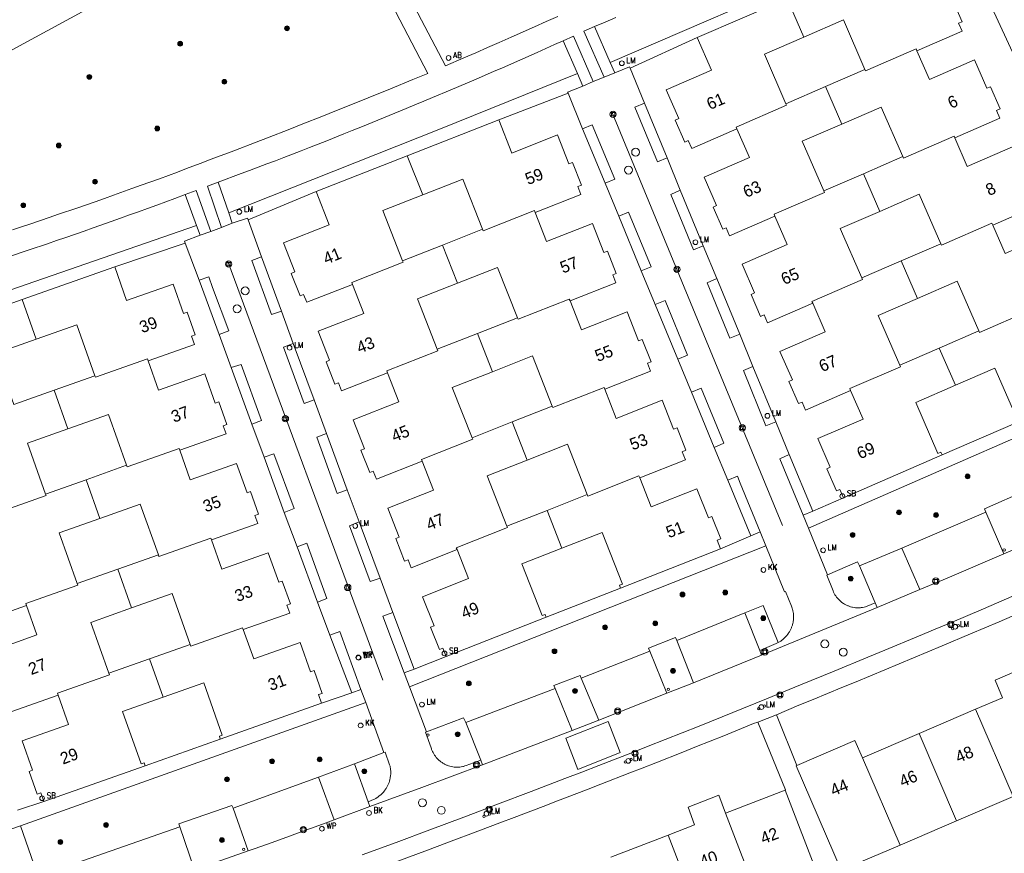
# Model space of a CAD drawing. Header units: metres. Extents: x 138165 to 154469, y 480134 to 494189.
# Tile 575 of 656: x 146407 to 146510, y 487174 to 487262. Entities that reach past the tile are written whole.
import ezdxf

# ---------------------------------------------------------------- set-up
doc = ezdxf.new("R2010")
doc.units = ezdxf.units.M
doc.header["$LTSCALE"] = 0.001
doc.header["$MEASUREMENT"] = 0
for name, color, linetype, lineweight in [('Level 5', 7, 'Continuous', 0), ('TOP-L-topo objecten punt', 7, 'Continuous', 0), ('TOP-L-topo objecten vlak', 7, 'Continuous', 0), ('TOP-L-verharding molgoot', 7, 'Continuous', 0), ('TOP-T-topo huisnummering naamgeving', 7, 'Continuous', 0)]:
    doc.layers.add(name, color=color, linetype=linetype, lineweight=lineweight)
doc.styles.add('Style-INTL_ISO', font='INTL_ISO.shx')
doc.styles.add('Style-STANDARD', font='STANDARD.shx')

# ---------------------------------------------------------------- blocks, each defined once
blk = doc.blocks.new('24')
at = {"layer": 'TOP-L-topo objecten punt', "color": 7, "linetype": 'Continuous', "lineweight": 0}
for radius in [0.025, 0.0182, 0.0115, 0.005]:
    blk.add_circle((0, 0), radius, dxfattribs=at)
blk = doc.blocks.new('72')
at = {"layer": 'TOP-L-topo objecten punt', "color": 7, "linetype": 'Continuous', "lineweight": 0}
blk.add_circle((0, 0), 0.025, dxfattribs=at)
at = {"layer": 'TOP-L-topo objecten punt', "color": 7, "linetype": 'Continuous', "lineweight": 0, "style": 'Style-STANDARD'}
blk.add_text('BK', height=0.06, dxfattribs=at).set_placement((0.0483, 0))
blk = doc.blocks.new('39')
at = {"layer": 'TOP-L-topo objecten punt', "color": 7, "linetype": 'Continuous', "lineweight": 0}
for p, q in [((0.0175, 0.0175), (-0.0175, 0.0175)), ((-0.0175, 0.0175), (-0.0175, -0.0175)), ((0.0175, 0.0175), (0.0175, -0.0175)), ((0.0175, -0.0175), (-0.0175, -0.0175))]:
    blk.add_line(p, q, dxfattribs=at)
blk.add_circle((0, 0), 0.0332, dxfattribs=at)
blk = doc.blocks.new('73')
at = {"layer": 'TOP-L-topo objecten punt', "color": 7, "linetype": 'Continuous', "lineweight": 0}
blk.add_circle((0, 0), 0.025, dxfattribs=at)
at = {"layer": 'TOP-L-topo objecten punt', "color": 7, "linetype": 'Continuous', "lineweight": 0, "style": 'Style-STANDARD'}
blk.add_text('WP', height=0.06, dxfattribs=at).set_placement((0.0483, 0))
blk = doc.blocks.new('*U13')
at = {"layer": 'Level 5', "color": 7, "linetype": 'Continuous', "lineweight": 0}
blk.add_circle((0, 0), 0.0415, dxfattribs=at)
blk = doc.blocks.new('150')
at = {"layer": 'Level 5', "color": 7, "linetype": 'Continuous', "lineweight": 0}
blk.add_blockref('*U13', (0, 0), dxfattribs=at)
blk = doc.blocks.new('16')
at = {"layer": 'TOP-L-topo objecten punt', "color": 7, "linetype": 'Continuous', "lineweight": 0}
blk.add_circle((0, 0), 0.025, dxfattribs=at)
at = {"layer": 'TOP-L-topo objecten punt', "color": 7, "linetype": 'Continuous', "lineweight": 0, "style": 'Style-STANDARD'}
blk.add_text('LM', height=0.06, dxfattribs=at).set_placement((0.0483, 0))
blk = doc.blocks.new('10')
at = {"layer": 'TOP-L-topo objecten punt', "linetype": 'Continuous', "lineweight": 0}
blk.add_circle((0, 0), 0.0125, dxfattribs=at)
blk = doc.blocks.new('119')
at = {"layer": 'TOP-L-topo objecten punt', "color": 7, "linetype": 'Continuous', "lineweight": 0}
blk.add_circle((0, 0), 0.025, dxfattribs=at)
at = {"layer": 'TOP-L-topo objecten punt', "color": 7, "linetype": 'Continuous', "lineweight": 0, "style": 'Style-STANDARD'}
blk.add_text('KK', height=0.06, dxfattribs=at).set_placement((0.0483, 0))
blk = doc.blocks.new('11')
at = {"layer": 'TOP-L-topo objecten punt', "color": 7, "linetype": 'Continuous', "lineweight": 0}
blk.add_circle((0, 0), 0.025, dxfattribs=at)
at = {"layer": 'TOP-L-topo objecten punt', "color": 7, "linetype": 'Continuous', "lineweight": 0, "style": 'Style-STANDARD'}
blk.add_text('AB', height=0.06, dxfattribs=at).set_placement((0.0483, 0))
blk = doc.blocks.new('175')
at = {"layer": 'TOP-L-topo objecten punt', "color": 7, "linetype": 'Continuous', "lineweight": 0}
blk.add_circle((0, 0), 0.025, dxfattribs=at)
at = {"layer": 'TOP-L-topo objecten punt', "color": 7, "linetype": 'Continuous', "lineweight": 0, "style": 'Style-STANDARD'}
blk.add_text('SB', height=0.06, dxfattribs=at).set_placement((0.0483, 0))

msp = doc.modelspace()

# ---------------------------------------------------------------- linework, layer by layer
at = {"layer": 'TOP-L-topo objecten vlak', "flags": 128}
for points in [[(146392.15, 487256.12), (146436.34, 487280.33), (146438.44, 487276.21), (146394.29, 487252.23), (146392.15, 487256.12)], [(146436.42, 487281.01), (146449.47, 487255.95), (146447.9, 487255.31), (146445.56, 487254.35), (146443.21, 487253.39), (146440.86, 487252.45), (146439.69, 487251.98), (146438.51, 487251.51), (146436.15, 487250.58), (146434.98, 487250.11), (146432.61, 487249.19), (146431.43, 487248.74), (146429.07, 487247.83), (146426.7, 487246.93), (146425.52, 487246.48), (146424.11, 487245.95), (146423.15, 487245.59), (146421.24, 487244.89), (146419.32, 487244.19), (146418.35, 487243.84), (146416.43, 487243.16), (146415.46, 487242.81), (146414.5, 487242.47), (146412.57, 487241.8), (146410.64, 487241.14), (146409.67, 487240.81), (146407.73, 487240.15), (146406.76, 487239.83), (146405.79, 487239.51)], [(146504.14, 487272.54), (146491.63, 487267.05), (146468.66, 487257.12)], [(146504.73, 487271.35), (146504.85, 487271.42), (146513.38, 487252.98), (146514.74, 487249.96), (146521.88, 487234.75), (146526.2, 487225.59)], [(146463.16, 487261.96), (146461.93, 487261.41), (146460.7, 487260.86), (146458.23, 487259.77), (146456.99, 487259.22), (146455.76, 487258.68), (146454.52, 487258.14), (146453.28, 487257.6), (146451.33, 487256.76), (146445.16, 487268.55)], [(146500.91, 487258.35), (146505.66, 487260.42), (146505.3, 487261.24), (146505.67, 487261.4), (146504.66, 487263.73), (146504.29, 487263.57), (146502.99, 487266.58), (146498.24, 487264.51), (146496.74, 487267.96)], [(146487.27, 487263.85), (146477.81, 487259.73)], [(146487.27, 487263.85), (146489.03, 487259.79)], [(146467.01, 487260.91), (146468.11, 487261.37), (146469.24, 487261.84)], [(146489.03, 487259.79), (146493.19, 487261.6), (146495.45, 487256.39)], [(146468.03, 487255.57), (146465.9, 487260.4), (146467.01, 487260.91)], [(146468.66, 487257.12), (146467.01, 487260.91)], [(146463.71, 487259.4), (146464.8, 487259.9), (146466.88, 487255.1)], [(146477.81, 487259.73), (146470.76, 487256.51)], [(146477.81, 487259.73), (146479.31, 487256.29), (146474.55, 487254.22), (146475.86, 487251.22), (146475.49, 487251.06), (146476.51, 487248.73), (146476.87, 487248.89), (146477.23, 487248.06), (146481.98, 487250.12)], [(146487.14, 487252.78), (146484.88, 487257.99), (146489.03, 487259.79)], [(146427.42, 487244.53), (146429.83, 487245.42), (146430.73, 487245.76), (146431.64, 487246.1), (146432.54, 487246.44), (146433.44, 487246.78), (146434.34, 487247.13), (146436.14, 487247.83), (146437.04, 487248.18), (146438.84, 487248.88), (146440.63, 487249.6), (146441.53, 487249.96), (146442.42, 487250.32), (146444.21, 487251.05), (146445.99, 487251.79), (146447.2, 487252.28), (146448.12, 487252.66), (146449.05, 487253.04), (146449.97, 487253.42), (146451.81, 487254.2), (146452.73, 487254.59), (146454.57, 487255.37), (146456.4, 487256.16), (146457.32, 487256.56), (146459.15, 487257.36), (146460.98, 487258.17), (146462.8, 487258.99), (146463.71, 487259.4)], [(146463.71, 487259.4), (146465.22, 487255.94)], [(146500.91, 487258.35), (146500.83, 487258.54), (146495.52, 487256.23), (146495.45, 487256.39)], [(146504.9, 487249.18), (146509.65, 487251.24), (146509.29, 487252.07), (146509.66, 487252.23), (146508.64, 487254.56), (146508.28, 487254.4), (146506.97, 487257.41), (146502.22, 487255.34), (146500.91, 487258.35)], [(146469.14, 487256.03), (146468.66, 487257.12)], [(146470.76, 487256.51), (146470.7, 487256.66), (146469.14, 487256.03)], [(146472.27, 487252.84), (146470.76, 487256.51)], [(146465.22, 487255.94), (146450.64, 487250.08), (146428.54, 487241.3)], [(146465.22, 487255.94), (146465.77, 487254.64)], [(146468.03, 487255.57), (146466.88, 487255.1)], [(146469.14, 487256.03), (146468.03, 487255.57)], [(146495.45, 487256.39), (146491.3, 487254.59)], [(146465.77, 487254.64), (146464.18, 487253.99), (146464.22, 487253.87)], [(146466.88, 487255.1), (146465.77, 487254.64)], [(146491.3, 487254.59), (146487.14, 487252.78)], [(146493.02, 487250.62), (146491.3, 487254.59)], [(146464.22, 487253.87), (146456.94, 487251.09)], [(146464.22, 487253.87), (146465.76, 487250.14)], [(146474.64, 487247.09), (146473.62, 487246.65), (146471.25, 487252.4), (146472.27, 487252.84)], [(146472.27, 487252.84), (146474.64, 487247.09)], [(146487.14, 487252.78), (146487.21, 487252.62), (146481.9, 487250.32), (146481.98, 487250.12)], [(146493.02, 487250.62), (146497.17, 487252.43), (146499.44, 487247.22)], [(146456.94, 487251.09), (146447.32, 487247.31)], [(146460.77, 487241.34), (146465.58, 487243.23), (146465.25, 487244.07), (146465.63, 487244.22), (146464.7, 487246.58), (146464.32, 487246.44), (146463.12, 487249.49), (146458.3, 487247.59), (146456.94, 487251.09)], [(146465.76, 487250.14), (146466.77, 487250.56), (146469.16, 487244.84), (146468.13, 487244.4)], [(146491.13, 487243.61), (146488.86, 487248.82), (146493.02, 487250.62)], [(146468.13, 487244.4), (146465.76, 487250.14)], [(146481.98, 487250.12), (146483.29, 487247.12), (146478.54, 487245.05), (146479.85, 487242.05), (146479.48, 487241.89), (146480.49, 487239.56), (146480.86, 487239.72), (146481.22, 487238.89), (146485.97, 487240.95)], [(146504.9, 487249.18), (146504.82, 487249.37), (146499.51, 487247.06), (146499.44, 487247.22)], [(146508.89, 487240.01), (146513.64, 487242.07), (146513.28, 487242.9), (146513.64, 487243.06), (146512.63, 487245.39), (146512.26, 487245.23), (146510.96, 487248.24), (146506.21, 487246.17), (146504.9, 487249.18)], [(146447.32, 487247.31), (146437.72, 487243.53)], [(146448.94, 487243.19), (146447.32, 487247.31)], [(146476.03, 487243.67), (146474.64, 487247.09)], [(146499.44, 487247.22), (146495.28, 487245.41)], [(146495.28, 487245.41), (146491.13, 487243.61)], [(146495.28, 487245.41), (146497.01, 487241.45)], [(146427.77, 487239.77), (146426.31, 487244.09), (146427.42, 487244.53)], [(146428.54, 487241.3), (146427.42, 487244.53)], [(146448.94, 487243.19), (146453.16, 487244.85), (146455.24, 487239.57)], [(146468.13, 487244.4), (146469.55, 487240.95)], [(146405.62, 487236.75), (146406.59, 487237.07), (146407.55, 487237.4), (146409.48, 487238.05), (146410.44, 487238.38), (146411.4, 487238.71), (146413.32, 487239.37), (146414.27, 487239.71), (146416.19, 487240.38), (146417.15, 487240.72), (146418.1, 487241.07), (146419.06, 487241.41), (146420.01, 487241.76), (146420.97, 487242.11), (146422.87, 487242.81), (146423.97, 487243.22)], [(146423.97, 487243.22), (146425.11, 487243.63), (146426.65, 487239.34)], [(146423.97, 487243.22), (146425.14, 487239.98)], [(146437.72, 487243.53), (146430.58, 487240.57)], [(146437.72, 487243.53), (146439.1, 487240.03), (146434.28, 487238.13), (146435.48, 487235.08), (146435.11, 487234.93), (146436.04, 487232.57), (146436.41, 487232.72), (146436.74, 487231.88), (146441.56, 487233.77)], [(146446.81, 487236.25), (146444.73, 487241.53), (146448.94, 487243.19)], [(146478.45, 487237.82), (146477.42, 487237.41), (146475.03, 487243.23), (146476.03, 487243.67)], [(146476.03, 487243.67), (146478.45, 487237.82)], [(146485.97, 487240.95), (146485.89, 487241.15), (146491.2, 487243.45), (146491.13, 487243.61)], [(146497.01, 487241.45), (146501.16, 487243.26), (146503.42, 487238.05)], [(146428.91, 487240.2), (146428.54, 487241.3)], [(146460.77, 487241.34), (146460.69, 487241.53), (146455.3, 487239.41), (146455.24, 487239.57)], [(146464.43, 487232.03), (146469.25, 487233.93), (146468.92, 487234.77), (146469.29, 487234.92), (146468.36, 487237.28), (146467.99, 487237.13), (146466.79, 487240.18), (146461.97, 487238.28), (146460.77, 487241.34)], [(146469.55, 487240.95), (146470.57, 487241.36), (146472.96, 487235.6), (146471.92, 487235.2)], [(146471.92, 487235.2), (146469.55, 487240.95)], [(146485.97, 487240.95), (146487.28, 487237.95), (146482.53, 487235.88), (146483.83, 487232.88), (146483.47, 487232.72), (146484.48, 487230.39), (146484.85, 487230.55), (146485.2, 487229.72), (146489.95, 487231.78)], [(146495.11, 487234.44), (146492.85, 487239.65), (146497.01, 487241.45)], [(146425.14, 487239.98), (146404.61, 487232.83), (146397.28, 487230.25), (146388.12, 487227.44)], [(146425.14, 487239.98), (146425.54, 487238.93)], [(146427.77, 487239.77), (146428.91, 487240.2)], [(146430.58, 487240.57), (146430.52, 487240.74), (146428.91, 487240.2)], [(146431.99, 487236.68), (146430.58, 487240.57)], [(146503.42, 487238.05), (146503.49, 487237.89), (146508.8, 487240.2), (146508.89, 487240.01)], [(146512.87, 487230.84), (146517.62, 487232.9), (146517.26, 487233.73), (146517.63, 487233.89), (146516.62, 487236.22), (146516.25, 487236.06), (146514.94, 487239.07), (146510.19, 487237), (146508.89, 487240.01)], [(146425.54, 487238.93), (146423.9, 487238.31), (146423.96, 487238.12)], [(146426.65, 487239.34), (146425.54, 487238.93)], [(146426.65, 487239.34), (146427.77, 487239.77)], [(146455.24, 487239.57), (146451.02, 487237.91)], [(146423.96, 487238.12), (146416.55, 487235.61)], [(146423.96, 487238.12), (146425.42, 487234.21)], [(146451.02, 487237.91), (146446.81, 487236.25)], [(146452.61, 487233.89), (146451.02, 487237.91)], [(146479.87, 487234.38), (146478.45, 487237.82)], [(146503.42, 487238.05), (146499.27, 487236.24)], [(146434.07, 487230.96), (146433.04, 487230.6), (146430.97, 487236.29), (146431.99, 487236.68)], [(146431.99, 487236.68), (146434.07, 487230.96)], [(146446.81, 487236.25), (146446.87, 487236.09), (146441.48, 487233.97), (146441.56, 487233.77)], [(146499.27, 487236.24), (146495.11, 487234.44)], [(146499.27, 487236.24), (146500.99, 487232.28)], [(146416.55, 487235.61), (146406.82, 487232.16)], [(146420.05, 487225.73), (146424.93, 487227.46), (146424.63, 487228.31), (146425, 487228.45), (146424.15, 487230.84), (146423.78, 487230.71), (146422.68, 487233.79), (146417.8, 487232.07), (146416.55, 487235.61)], [(146452.61, 487233.89), (146456.82, 487235.55), (146458.9, 487230.26)], [(146471.92, 487235.2), (146473.38, 487231.66)], [(146425.42, 487234.21), (146426.45, 487234.57), (146426.83, 487233.44), (146428.56, 487228.87), (146427.53, 487228.48)], [(146427.53, 487228.48), (146425.42, 487234.21)], [(146441.56, 487233.77), (146442.76, 487230.72), (146437.94, 487228.83), (146439.14, 487225.78), (146438.77, 487225.63), (146439.7, 487223.27), (146440.07, 487223.41), (146440.4, 487222.57), (146445.22, 487224.47)], [(146450.47, 487226.94), (146448.39, 487232.23), (146452.61, 487233.89)], [(146482.28, 487228.54), (146481.24, 487228.11), (146478.84, 487233.94), (146479.87, 487234.38)], [(146479.87, 487234.38), (146482.28, 487228.54)], [(146495.11, 487234.44), (146495.18, 487234.28), (146489.87, 487231.97), (146489.95, 487231.78)], [(146500.99, 487232.28), (146505.15, 487234.09), (146507.41, 487228.88)], [(146406.82, 487232.16), (146397.09, 487228.72)], [(146408.29, 487228), (146406.82, 487232.16)], [(146464.43, 487232.03), (146464.35, 487232.22), (146458.96, 487230.1), (146458.9, 487230.26)], [(146468.09, 487222.73), (146472.91, 487224.62), (146472.58, 487225.47), (146472.95, 487225.61), (146472.02, 487227.97), (146471.65, 487227.83), (146470.45, 487230.88), (146465.63, 487228.98), (146464.43, 487232.03)], [(146473.38, 487231.66), (146474.42, 487232.06), (146476.78, 487226.31), (146475.77, 487225.89)], [(146475.77, 487225.89), (146473.38, 487231.66)], [(146489.95, 487231.78), (146491.26, 487228.77), (146486.51, 487226.71), (146487.82, 487223.71), (146487.45, 487223.54), (146488.46, 487221.22), (146488.83, 487221.37), (146489.19, 487220.55), (146493.94, 487222.61)], [(146499.1, 487225.27), (146496.84, 487230.48), (146500.99, 487232.28)], [(146435.32, 487227.54), (146434.07, 487230.96)], [(146507.41, 487228.88), (146507.48, 487228.72), (146512.79, 487231.03), (146512.87, 487230.84)], [(146408.29, 487228), (146412.56, 487229.51), (146414.46, 487224.16)], [(146458.9, 487230.26), (146454.69, 487228.6)], [(146427.53, 487228.48), (146428.81, 487225.01)], [(146454.69, 487228.6), (146450.47, 487226.94)], [(146456.27, 487224.58), (146454.69, 487228.6)], [(146483.67, 487225.13), (146482.28, 487228.54)], [(146507.41, 487228.88), (146503.26, 487227.07)], [(146405.92, 487221.13), (146404.02, 487226.48), (146408.29, 487228)], [(146437.52, 487221.62), (146436.47, 487221.25), (146434.31, 487227.17), (146435.32, 487227.54)], [(146435.32, 487227.54), (146437.52, 487221.62)], [(146445.22, 487224.47), (146445.15, 487224.66), (146450.53, 487226.79), (146450.47, 487226.94)], [(146503.26, 487227.07), (146499.1, 487225.27)], [(146504.96, 487223.15), (146503.26, 487227.07)], [(146420.05, 487225.73), (146419.98, 487225.92), (146414.52, 487223.99), (146414.46, 487224.16)], [(146423.38, 487216.31), (146428.27, 487218.03), (146427.96, 487218.89), (146428.34, 487219.02), (146427.49, 487221.41), (146427.12, 487221.28), (146426.02, 487224.37), (146421.14, 487222.64), (146420.05, 487225.73)], [(146456.27, 487224.58), (146460.48, 487226.24), (146462.57, 487220.96)], [(146475.77, 487225.89), (146477.2, 487222.44)], [(146428.81, 487225.01), (146429.83, 487225.33), (146432, 487219.46), (146430.95, 487219.07)], [(146430.95, 487219.07), (146428.81, 487225.01)], [(146445.22, 487224.47), (146446.42, 487221.42), (146441.61, 487219.52), (146442.8, 487216.47), (146442.43, 487216.33), (146443.36, 487213.96), (146443.73, 487214.11), (146444.07, 487213.27), (146448.89, 487215.16)], [(146454.14, 487217.64), (146452.05, 487222.92), (146456.27, 487224.58)], [(146486.06, 487219.32), (146485.04, 487218.9), (146482.66, 487224.7), (146483.67, 487225.13)], [(146483.67, 487225.13), (146486.06, 487219.32)], [(146526.7, 487224.4), (146489.52, 487208.12)], [(146499.1, 487225.27), (146499.17, 487225.11), (146493.86, 487222.8), (146493.94, 487222.61)], [(146504.96, 487223.15), (146509.11, 487224.95), (146511.44, 487219.6), (146511.14, 487219.46), (146511.27, 487219.17)], [(146414.46, 487224.16), (146410.19, 487222.64)], [(146410.19, 487222.64), (146405.92, 487221.13)], [(146410.19, 487222.64), (146411.63, 487218.57)], [(146468.09, 487222.73), (146468.02, 487222.92), (146462.63, 487220.8), (146462.57, 487220.96)], [(146471.76, 487213.42), (146476.58, 487215.32), (146476.24, 487216.16), (146476.62, 487216.31), (146475.69, 487218.67), (146475.31, 487218.52), (146474.11, 487221.57), (146469.29, 487219.67), (146468.09, 487222.73)], [(146477.2, 487222.44), (146478.22, 487222.86), (146480.6, 487217.05), (146479.59, 487216.62)], [(146479.59, 487216.62), (146477.2, 487222.44)], [(146493.94, 487222.61), (146495.25, 487219.6), (146490.5, 487217.54), (146491.8, 487214.53), (146491.44, 487214.37), (146492.45, 487212.04), (146492.82, 487212.2), (146493.2, 487211.32)], [(146503.56, 487215.82), (146503.44, 487216.12), (146503.13, 487215.98), (146500.81, 487221.34), (146504.96, 487223.15)], [(146438.82, 487218.07), (146437.52, 487221.62)], [(146462.57, 487220.96), (146458.35, 487219.3)], [(146411.63, 487218.57), (146415.9, 487220.08), (146417.8, 487214.73)], [(146458.35, 487219.3), (146454.14, 487217.64)], [(146458.35, 487219.3), (146459.93, 487215.28)], [(146487.48, 487215.86), (146486.06, 487219.32)], [(146503.56, 487215.82), (146511.27, 487219.17)], [(146409.26, 487211.7), (146407.36, 487217.06), (146411.63, 487218.57)], [(146430.95, 487219.07), (146432.26, 487215.58)], [(146441, 487212.15), (146439.95, 487211.77), (146437.79, 487217.68), (146438.82, 487218.07)], [(146438.82, 487218.07), (146441, 487212.15)], [(146454.14, 487217.64), (146454.2, 487217.48), (146448.81, 487215.36), (146448.89, 487215.16)], [(146417.8, 487214.73), (146417.86, 487214.57), (146423.31, 487216.5), (146423.38, 487216.31)], [(146426.72, 487206.88), (146431.61, 487208.61), (146431.3, 487209.46), (146431.68, 487209.59), (146430.83, 487211.99), (146430.46, 487211.85), (146429.36, 487214.94), (146424.48, 487213.21), (146423.38, 487216.31)], [(146459.93, 487215.28), (146464.15, 487216.94), (146466.23, 487211.65)], [(146479.59, 487216.62), (146481.02, 487213.18)], [(146432.26, 487215.58), (146433.28, 487215.93), (146435.41, 487210.18), (146434.38, 487209.77)], [(146434.38, 487209.77), (146432.26, 487215.58)], [(146448.89, 487215.16), (146450.09, 487212.11), (146445.27, 487210.22), (146446.47, 487207.17), (146446.1, 487207.02), (146447.03, 487204.66), (146447.4, 487204.8), (146447.73, 487203.96), (146452.55, 487205.86)], [(146457.8, 487208.33), (146455.72, 487213.62), (146459.93, 487215.28)], [(146488.96, 487209.48), (146486.49, 487215.43), (146487.48, 487215.86)], [(146487.48, 487215.86), (146489.96, 487209.9)], [(146493.2, 487211.32), (146503.56, 487215.82)], [(146417.8, 487214.73), (146413.53, 487213.22)], [(146413.53, 487213.22), (146409.26, 487211.7)], [(146413.53, 487213.22), (146414.97, 487209.15)], [(146471.76, 487213.42), (146471.68, 487213.61), (146466.29, 487211.49), (146466.23, 487211.65)], [(146480.26, 487205.96), (146479.91, 487206.85), (146480.28, 487207), (146479.35, 487209.36), (146478.98, 487209.22), (146477.78, 487212.27), (146472.96, 487210.37), (146471.76, 487213.42)], [(146481.02, 487213.18), (146482.05, 487213.6), (146482.33, 487212.84), (146484.42, 487207.74)], [(146483.43, 487207.32), (146481.02, 487213.18)], [(146442.26, 487208.77), (146441, 487212.15)], [(146512.65, 487211.75), (146512.46, 487212.1), (146508.03, 487210.16), (146508.16, 487209.81)], [(146403.93, 487209.41), (146403.86, 487209.61), (146409.32, 487211.54), (146409.26, 487211.7)], [(146466.23, 487211.65), (146462.01, 487209.99)], [(146489.96, 487209.9), (146493.2, 487211.32)], [(146414.97, 487209.15), (146419.24, 487210.66), (146421.14, 487205.3)], [(146462.01, 487209.99), (146457.8, 487208.33)], [(146462.01, 487209.99), (146463.58, 487206.01)], [(146488.96, 487209.48), (146489.96, 487209.9)], [(146403.93, 487209.41), (146405.02, 487206.32), (146400.14, 487204.59), (146401.24, 487201.5), (146400.86, 487201.37), (146401.71, 487198.97), (146402.08, 487199.11), (146402.39, 487198.26), (146407.27, 487199.99)], [(146412.6, 487202.28), (146410.7, 487207.63), (146414.97, 487209.15)], [(146434.38, 487209.77), (146435.73, 487206.16)], [(146489.52, 487208.12), (146488.96, 487209.48)], [(146508.16, 487209.81), (146499.31, 487206.03)], [(146510.04, 487205.41), (146508.16, 487209.81)], [(146444.45, 487202.87), (146443.42, 487202.49), (146441.23, 487208.36), (146442.26, 487208.77)], [(146442.26, 487208.77), (146444.45, 487202.87)], [(146457.8, 487208.33), (146457.86, 487208.18), (146452.47, 487206.06), (146452.55, 487205.86)], [(146483.43, 487207.32), (146484.42, 487207.74)], [(146484.42, 487207.74), (146485.03, 487206.26)], [(146491.52, 487203.22), (146489.52, 487208.12)], [(146426.72, 487206.88), (146426.65, 487207.07), (146421.2, 487205.14), (146421.14, 487205.3)], [(146430.06, 487197.45), (146434.95, 487199.18), (146434.64, 487200.03), (146435.02, 487200.17), (146434.17, 487202.56), (146433.8, 487202.43), (146432.7, 487205.52), (146427.82, 487203.79), (146426.72, 487206.88)], [(146463.58, 487206.01), (146467.8, 487207.67), (146469.94, 487202.24), (146469.63, 487202.12), (146469.75, 487201.82)], [(146480.26, 487205.96), (146483.43, 487207.32)], [(146514.61, 487207.39), (146510.04, 487205.41)], [(146435.73, 487206.16), (146436.76, 487206.55), (146438.86, 487200.72), (146437.89, 487200.34)], [(146437.89, 487200.34), (146435.73, 487206.16)], [(146485.03, 487206.26), (146447.56, 487191.41)], [(146452.55, 487205.86), (146453.75, 487202.81), (146448.93, 487200.91), (146450.13, 487197.86), (146449.76, 487197.72), (146450.69, 487195.35), (146451.06, 487195.5), (146451.42, 487194.6)], [(146461.93, 487198.74), (146461.81, 487199.04), (146461.51, 487198.92), (146459.37, 487204.35), (146463.58, 487206.01)], [(146469.75, 487201.82), (146480.26, 487205.96)], [(146485.03, 487206.26), (146486.97, 487201.41), (146487.08, 487201.47), (146487.73, 487199.9), (146487.8, 487199.71), (146487.84, 487199.56), (146487.86, 487199.48), (146487.88, 487199.4), (146487.89, 487199.32), (146487.91, 487199.25), (146487.92, 487199.17), (146487.92, 487199.09), (146487.93, 487199.01), (146487.94, 487198.93), (146487.94, 487198.85), (146487.94, 487198.78), (146487.94, 487198.7), (146487.93, 487198.62), (146487.92, 487198.46), (146487.9, 487198.31), (146487.89, 487198.23), (146487.86, 487198.08), (146487.84, 487198), (146487.82, 487197.92), (146487.77, 487197.78), (146487.74, 487197.7), (146487.71, 487197.63), (146487.65, 487197.48), (146487.58, 487197.34), (146487.54, 487197.28), (146487.5, 487197.21), (146487.46, 487197.14), (146487.42, 487197.07), (146487.33, 487196.95), (146487.23, 487196.82), (146487.18, 487196.76), (146487.07, 487196.65), (146486.96, 487196.54), (146486.84, 487196.43), (146486.78, 487196.38), (146486.72, 487196.34), (146486.59, 487196.24), (146486.46, 487196.16), (146486.39, 487196.12), (146486.32, 487196.08)], [(146499.31, 487206.03), (146494.87, 487204.14)], [(146501.23, 487201.65), (146499.31, 487206.03)], [(146421.14, 487205.3), (146416.87, 487203.79)], [(146510.04, 487205.41), (146504.11, 487202.87), (146501.23, 487201.65)], [(146416.87, 487203.79), (146412.6, 487202.28)], [(146416.87, 487203.79), (146418.31, 487199.72)], [(146491.52, 487203.22), (146494.67, 487204.58), (146494.87, 487204.14)], [(146494.87, 487204.14), (146496.52, 487200.25)], [(146445.79, 487199.26), (146444.45, 487202.87)], [(146496.52, 487200.25), (146495.69, 487199.91), (146495.57, 487199.86), (146495.49, 487199.84), (146495.35, 487199.81), (146495.2, 487199.78), (146495.05, 487199.76), (146494.98, 487199.75), (146494.82, 487199.74), (146494.67, 487199.74), (146494.52, 487199.75), (146494.45, 487199.75), (146494.3, 487199.77), (146494.15, 487199.8), (146494.08, 487199.82), (146493.93, 487199.85), (146493.86, 487199.88), (146493.71, 487199.93), (146493.64, 487199.96), (146493.58, 487199.98), (146493.44, 487200.05), (146493.31, 487200.12), (146493.18, 487200.2), (146493.11, 487200.24), (146492.99, 487200.33), (146492.88, 487200.43), (146492.76, 487200.53), (146492.66, 487200.64), (146492.56, 487200.75), (146492.46, 487200.87), (146492.42, 487200.93), (146492.38, 487200.99), (146492.29, 487201.12), (146492.22, 487201.25), (146492.15, 487201.38), (146492.09, 487201.52), (146491.45, 487203.18), (146491.52, 487203.22)], [(146407.27, 487199.99), (146407.2, 487200.18), (146412.66, 487202.12), (146412.6, 487202.28)], [(146461.93, 487198.74), (146469.75, 487201.82)], [(146501.23, 487201.65), (146496.72, 487199.77)], [(146418.31, 487199.72), (146422.58, 487201.23), (146424.48, 487195.88)], [(146442.57, 487173.74), (146446.13, 487175.06), (146449.69, 487176.39), (146453.25, 487177.72), (146455.02, 487178.39), (146456.8, 487179.07), (146460.35, 487180.41), (146463.9, 487181.77), (146465.67, 487182.45), (146467.45, 487183.14), (146470.99, 487184.51), (146472.65, 487185.17), (146476.21, 487186.59), (146478, 487187.3), (146481.55, 487188.74), (146485.11, 487190.18), (146486.89, 487190.9), (146488.66, 487191.63), (146492.21, 487193.08), (146495.76, 487194.54), (146497.53, 487195.28), (146501.08, 487196.75), (146502.85, 487197.49), (146504.61, 487198.23), (146507.66, 487199.54), (146511.15, 487201.04)], [(146407.27, 487199.99), (146408.36, 487196.9), (146403.48, 487195.16), (146404.58, 487192.08), (146404.2, 487191.94), (146405.05, 487189.55), (146405.42, 487189.68), (146405.73, 487188.83), (146410.61, 487190.56)], [(146415.94, 487192.85), (146414.04, 487198.21), (146418.31, 487199.72)], [(146437.89, 487200.34), (146439.18, 487196.86)], [(146486.32, 487196.08), (146484.74, 487199.99), (146482.8, 487199.2)], [(146484.57, 487194.76), (146490.78, 487197.3), (146496.72, 487199.77)], [(146486.16, 487188.49), (146488.49, 487189.49), (146490, 487190.1), (146491.51, 487190.72), (146493.02, 487191.34), (146494.53, 487191.96), (146496.04, 487192.59), (146497.54, 487193.21), (146500.55, 487194.47), (146503.56, 487195.73), (146506.56, 487197), (146508.07, 487197.64), (146509.57, 487198.28), (146513.1, 487199.79)], [(146496.72, 487199.77), (146496.52, 487200.25)], [(146446.99, 487192.91), (146444.76, 487198.86), (146445.79, 487199.26)], [(146445.79, 487199.26), (146448.03, 487193.3)], [(146451.42, 487194.6), (146461.93, 487198.74)], [(146482.8, 487199.2), (146475.65, 487196.31)], [(146484.38, 487195.25), (146482.8, 487199.2)], [(146424.48, 487195.88), (146424.54, 487195.72), (146429.99, 487197.65), (146430.06, 487197.45)], [(146438.3, 487189.7), (146437.98, 487190.61), (146438.36, 487190.74), (146437.51, 487193.14), (146437.14, 487193), (146436.04, 487196.09), (146431.16, 487194.36), (146430.06, 487197.45)], [(146439.18, 487196.86), (146440.23, 487197.23), (146442.44, 487191.16)], [(146441.47, 487190.81), (146439.18, 487196.86)], [(146472.81, 487195.17), (146472.68, 487195.51), (146475.51, 487196.62), (146475.65, 487196.31)], [(146424.48, 487195.88), (146420.21, 487194.36)], [(146475.65, 487196.31), (146477.4, 487191.86)], [(146486.32, 487196.08), (146486.18, 487196.01), (146486.11, 487195.98), (146484.38, 487195.25)], [(146420.21, 487194.36), (146415.94, 487192.85)], [(146420.21, 487194.36), (146421.64, 487190.33)], [(146448.03, 487193.3), (146451.42, 487194.6)], [(146472.81, 487195.17), (146465.62, 487192.34)], [(146474.63, 487190.76), (146472.81, 487195.17)], [(146484.57, 487194.76), (146477.4, 487191.86)], [(146484.38, 487195.25), (146484.57, 487194.76)], [(146448.03, 487193.3), (146446.99, 487192.91)], [(146513.03, 487191.61), (146512.3, 487193.48), (146509.14, 487192.11), (146509.93, 487190.28), (146507.08, 487189.06)], [(146415.94, 487192.85), (146416, 487192.69), (146410.54, 487190.76), (146410.61, 487190.56)], [(146447.56, 487191.41), (146446.99, 487192.91)], [(146462.86, 487191.24), (146462.73, 487191.55), (146465.49, 487192.62), (146465.62, 487192.34)], [(146465.62, 487192.34), (146467.45, 487187.93)], [(146421.64, 487190.33), (146425.91, 487191.84), (146427.86, 487186.34), (146427.55, 487186.23), (146427.65, 487185.93)], [(146449.33, 487186.69), (146447.56, 487191.41)], [(146462.86, 487191.24), (146453.48, 487187.67)], [(146464.66, 487186.82), (146462.86, 487191.24)], [(146477.4, 487191.86), (146474.63, 487190.76)], [(146410.61, 487190.56), (146411.7, 487187.47), (146406.82, 487185.74), (146407.91, 487182.65), (146407.54, 487182.52), (146408.39, 487180.12), (146408.76, 487180.26), (146409.08, 487179.36)], [(146419.74, 487183.12), (146419.63, 487183.42), (146419.32, 487183.31), (146417.37, 487188.82), (146421.64, 487190.33)], [(146438.3, 487189.7), (146441.47, 487190.81)], [(146442.44, 487191.16), (146441.47, 487190.81)], [(146442.44, 487191.16), (146442.94, 487189.78)], [(146474.63, 487190.76), (146467.45, 487187.93)], [(146406.64, 487176.81), (146442.94, 487189.78)], [(146427.65, 487185.93), (146438.3, 487189.7)], [(146442.94, 487189.78), (146444.86, 487184.5)], [(146449.33, 487186.69), (146453.24, 487188.16), (146453.48, 487187.67)], [(146486.16, 487188.49), (146484.18, 487187.71)], [(146488.3, 487183.15), (146486.16, 487188.49)], [(146507.08, 487189.06), (146501.14, 487186.5)], [(146507.08, 487189.06), (146511.02, 487179.9)], [(146441.7, 487171.38), (146449.44, 487174.25), (146452.48, 487175.39), (146454.01, 487175.96), (146457.05, 487177.1), (146458.57, 487177.68), (146461.61, 487178.84), (146463.13, 487179.42), (146466.16, 487180.59), (146467.68, 487181.18), (146470.71, 487182.36), (146472.01, 487182.86), (146473.44, 487183.43), (146476.3, 487184.56), (146477.74, 487185.13), (146480.6, 487186.28), (146483.74, 487187.55), (146484.18, 487187.71)], [(146453.48, 487187.67), (146455.05, 487183.72)], [(146463.98, 487186.03), (146468.45, 487187.78), (146469.71, 487184.51), (146465.24, 487182.74), (146463.98, 487186.03)], [(146467.45, 487187.93), (146464.66, 487186.82)], [(146484.18, 487187.71), (146487.11, 487180.58), (146487.07, 487180.57)], [(146455.05, 487183.72), (146453.51, 487183.14), (146453.37, 487183.1), (146453.22, 487183.06), (146453.15, 487183.04), (146453, 487183.01), (146452.85, 487182.99), (146452.7, 487182.98), (146452.55, 487182.98), (146452.47, 487182.98), (146452.4, 487182.98), (146452.32, 487182.98), (146452.25, 487182.99), (146452.1, 487183.01), (146451.95, 487183.04), (146451.8, 487183.08), (146451.66, 487183.12), (146451.52, 487183.17), (146451.45, 487183.2), (146451.38, 487183.23), (146451.24, 487183.29), (146451.18, 487183.33), (146451.11, 487183.37), (146451.05, 487183.41), (146450.98, 487183.45), (146450.86, 487183.53), (146450.8, 487183.58), (146450.74, 487183.63), (146450.68, 487183.67), (146450.63, 487183.72), (146450.52, 487183.83), (146450.46, 487183.89), (146450.37, 487184), (146450.32, 487184.06), (146450.27, 487184.12), (146450.18, 487184.24), (146450.1, 487184.37), (146450.03, 487184.5), (146449.96, 487184.63), (146449.9, 487184.77), (146449.88, 487184.84), (146449.85, 487184.91), (146449.83, 487184.99), (146449.23, 487186.65), (146449.33, 487186.69)], [(146464.66, 487186.82), (146455.23, 487183.22)], [(146501.14, 487186.5), (146495.2, 487183.94)], [(146505.08, 487177.34), (146501.14, 487186.5)], [(146419.74, 487183.12), (146427.65, 487185.93)], [(146495.2, 487183.94), (146494.38, 487185.77), (146488.3, 487183.15)], [(146441.77, 487183.34), (146444.86, 487184.5)], [(146444.86, 487184.5), (146444.98, 487184.54), (146445.46, 487183.23), (146445.48, 487183.15), (146445.5, 487183.07), (146445.52, 487182.99), (146445.54, 487182.84), (146445.56, 487182.68), (146445.57, 487182.6), (146445.57, 487182.53), (146445.57, 487182.37), (146445.57, 487182.21), (146445.56, 487182.13), (146445.55, 487182.05), (146445.53, 487181.9), (146445.52, 487181.82), (146445.49, 487181.66), (146445.45, 487181.51), (146445.4, 487181.36), (146445.37, 487181.29), (146445.34, 487181.21), (146445.28, 487181.07), (146445.24, 487181), (146445.17, 487180.86), (146445.09, 487180.72), (146445.04, 487180.66), (146445, 487180.59), (146444.9, 487180.46), (146444.8, 487180.34), (146444.7, 487180.23), (146444.64, 487180.17), (146444.52, 487180.06), (146444.46, 487180.01), (146444.34, 487179.91), (146444.21, 487179.82), (146444.15, 487179.78), (146444.01, 487179.69), (146443.87, 487179.62), (146443.75, 487179.56), (146443.19, 487179.33)], [(146499.14, 487174.78), (146495.2, 487183.94)], [(146409.08, 487179.36), (146409.78, 487179.6), (146419.74, 487183.12)], [(146441.77, 487183.34), (146437.98, 487181.92)], [(146443.19, 487179.33), (146441.77, 487183.34)], [(146455.23, 487183.22), (146448.84, 487180.84), (146443.37, 487178.82)], [(146455.05, 487183.72), (146455.23, 487183.22)], [(146492.95, 487172.12), (146488.22, 487183.12), (146488.3, 487183.15)], [(146437.98, 487181.92), (146428.99, 487178.67)], [(146439.62, 487177.42), (146437.98, 487181.92)], [(146480.79, 487178.15), (146480.07, 487180.02), (146476.86, 487178.77), (146477.51, 487176.89), (146474.75, 487175.83)], [(146487.07, 487180.57), (146480.79, 487178.15)], [(146487.07, 487180.57), (146490.65, 487171.26)], [(146505.08, 487177.34), (146511.02, 487179.9)], [(146406.32, 487178.44), (146409.08, 487179.36)], [(146423.39, 487176.68), (146423.3, 487177.01), (146428.85, 487178.93), (146428.99, 487178.67)], [(146443.37, 487178.82), (146439.62, 487177.42)], [(146443.37, 487178.82), (146443.19, 487179.33)], [(146428.99, 487178.67), (146430.59, 487174.17)], [(146480.79, 487178.15), (146484.36, 487168.84)], [(146406.64, 487176.81), (146405.53, 487176.41)], [(146408.32, 487171.97), (146406.64, 487176.81)], [(146423.39, 487176.68), (146411.77, 487172.63)], [(146424.93, 487172.17), (146423.39, 487176.68)], [(146439.62, 487177.42), (146438.79, 487177.12), (146437.14, 487176.51), (146435.48, 487175.91), (146434.65, 487175.61), (146432.99, 487175.01), (146431.33, 487174.42), (146430.59, 487174.17)], [(146499.14, 487174.78), (146505.08, 487177.34)], [(146474.75, 487175.83), (146468.71, 487173.51)], [(146478.33, 487166.52), (146474.75, 487175.83)], [(146492.95, 487172.12), (146499.14, 487174.78)], [(146430.59, 487174.17), (146424.93, 487172.17)]]:
    msp.add_lwpolyline(points, dxfattribs=at)
at = {"layer": 'TOP-L-verharding molgoot', "flags": 128}
for points in [[(146468.84, 487251.91), (146486.77, 487208.4)], [(146444.73, 487192.11), (146428.45, 487236.18)], [(146510.04, 487205.41), (146504.11, 487202.87), (146501.23, 487201.65)], [(146477.4, 487191.86), (146484.57, 487194.76)], [(146467.45, 487187.93), (146474.63, 487190.76)], [(146455.23, 487183.22), (146464.66, 487186.82)], [(146439.62, 487177.42), (146438.79, 487177.12), (146437.14, 487176.51), (146435.48, 487175.91), (146434.65, 487175.61), (146432.99, 487175.01), (146431.33, 487174.42), (146430.59, 487174.17)]]:
    msp.add_lwpolyline(points, dxfattribs=at)

# ---------------------------------------------------------------- block references
at = {"layer": 'TOP-L-topo objecten punt', "xscale": 10, "yscale": 10, "zscale": 10}
for name, p in [('24', (146434.67, 487260.71)), ('24', (146423.43, 487259.09)), ('11', (146451.66, 487257.59)), ('16', (146469.88, 487257.03)), ('24', (146413.88, 487255.6)), ('24', (146428.08, 487255.09)), ('39', (146468.96, 487251.66)), ('24', (146421.02, 487250.17)), ('24', (146410.66, 487248.38)), ('150', (146471.33, 487247.68)), ('150', (146470.58, 487245.79)), ('24', (146414.48, 487244.57)), ('24', (146406.93, 487242.09)), ('16', (146429.65, 487241.4)), ('16', (146477.62, 487238.2)), ('39', (146428.53, 487235.91)), ('39', (146475.68, 487235.35)), ('150', (146430.27, 487233.09)), ('150', (146429.42, 487231.2)), ('16', (146434.94, 487227.1)), ('16', (146485.19, 487219.94)), ('39', (146434.5, 487219.63)), ('39', (146482.55, 487218.67)), ('24', (146506.24, 487213.57)), ('175', (146493.07, 487211.49)), ('24', (146499.03, 487209.77)), ('16', (146441.84, 487208.35)), ('24', (146502.93, 487209.49)), ('24', (146494.15, 487207.41)), ('16', (146491.05, 487205.79)), ('10', (146510.09, 487205.83)), ('119', (146484.77, 487203.72)), ('24', (146493.96, 487202.82)), ('39', (146502.9, 487202.55)), ('39', (146441.06, 487201.88)), ('24', (146480.75, 487201.35)), ('24', (146476.26, 487201.14)), ('24', (146484.75, 487198.65)), ('24', (146468.12, 487197.69)), ('24', (146473.39, 487198.1)), ('39', (146504.48, 487197.99)), ('10', (146504.67, 487197.54)), ('16', (146504.94, 487197.75)), ('10', (146505.27, 487197.85)), ('150', (146491.23, 487195.94)), ('175', (146451.23, 487194.94)), ('24', (146462.8, 487195.17)), ('39', (146484.92, 487195.1)), ('150', (146493.17, 487195.07)), ('73', (146442.16, 487194.52)), ('72', (146442.2, 487194.48)), ('24', (146475.26, 487193.11)), ('24', (146453.79, 487191.78)), ('24', (146464.95, 487191)), ('10', (146474.78, 487191.15)), ('16', (146448.86, 487189.56)), ('39', (146486.51, 487190.57)), ('39', (146469.44, 487188.87)), ('10', (146484.29, 487189.12)), ('16', (146484.55, 487189.29)), ('10', (146484.87, 487189.4)), ('119', (146442.41, 487187.36)), ('10', (146449.49, 487186.35)), ('24', (146452.61, 487186.44)), ('24', (146438.1, 487183.79)), ('16', (146470.56, 487183.63)), ('39', (146471.27, 487184.43)), ('24', (146433.1, 487183.6)), ('39', (146454.6, 487183.22)), ('10', (146470.26, 487183.53)), ('10', (146470.85, 487183.78)), ('24', (146428.36, 487181.7)), ('24', (146442.8, 487182.54)), ('175', (146408.91, 487179.7)), ('72', (146443.29, 487178.15)), ('150', (146448.91, 487179.23)), ('150', (146450.9, 487178.43)), ('39', (146455.93, 487178.53)), ('10', (146455.38, 487177.8)), ('16', (146455.64, 487178.08)), ('10', (146455.99, 487178.04)), ('24', (146415.64, 487176.89)), ('39', (146436.39, 487176.4)), ('73', (146438.34, 487176.5)), ('24', (146410.84, 487175.1)), ('24', (146427.82, 487175.3)), ('10', (146430.1, 487174.32))]:
    msp.add_blockref(name, p, dxfattribs=at)

# ---------------------------------------------------------------- texts
at = {"layer": 'TOP-T-topo huisnummering naamgeving', "style": 'Style-INTL_ISO'}
for s, rotation, p in [('61', 23.4, (146479.14, 487252.1)), ('6', 25, (146504.52, 487252.22)), ('59', 21.4, (146460.02, 487244.21)), ('63', 23.4, (146482.97, 487242.86)), ('8', 25, (146508.51, 487243.05)), ('41', 22.3, (146438.79, 487235.84)), ('57', 21.4, (146463.69, 487234.9)), ('65', 23.4, (146486.96, 487233.69)), ('39', 20.5, (146419.43, 487228.62)), ('43', 22.3, (146442.3, 487226.47)), ('55', 21.4, (146467.35, 487225.6)), ('67', 23.4, (146490.95, 487224.52)), ('37', 20.5, (146422.77, 487219.2)), ('45', 22.3, (146445.96, 487217.16)), ('53', 21.4, (146471.01, 487216.29)), ('69', 23.4, (146494.93, 487215.35)), ('35', 20.5, (146426.11, 487209.77)), ('47', 22.3, (146449.62, 487207.86)), ('51', 21.4, (146474.83, 487207.05)), ('33', 20.5, (146429.45, 487200.34)), ('49', 22.3, (146453.29, 487198.55)), ('27', 20.7, (146407.76, 487192.65)), ('31', 20.5, (146432.95, 487190.98)), ('29', 20.7, (146411.1, 487183.23)), ('48', 23.2, (146505.29, 487183.39)), ('46', 23.2, (146499.39, 487180.84)), ('44', 23.2, (146492.13, 487179.9)), ('42', 21, (146484.75, 487174.85)), ('40', 21, (146478.36, 487172.4))]:
    msp.add_text(s, height=1.25, rotation=rotation, dxfattribs=at).set_placement(p)

doc.saveas('drawing.dxf')
